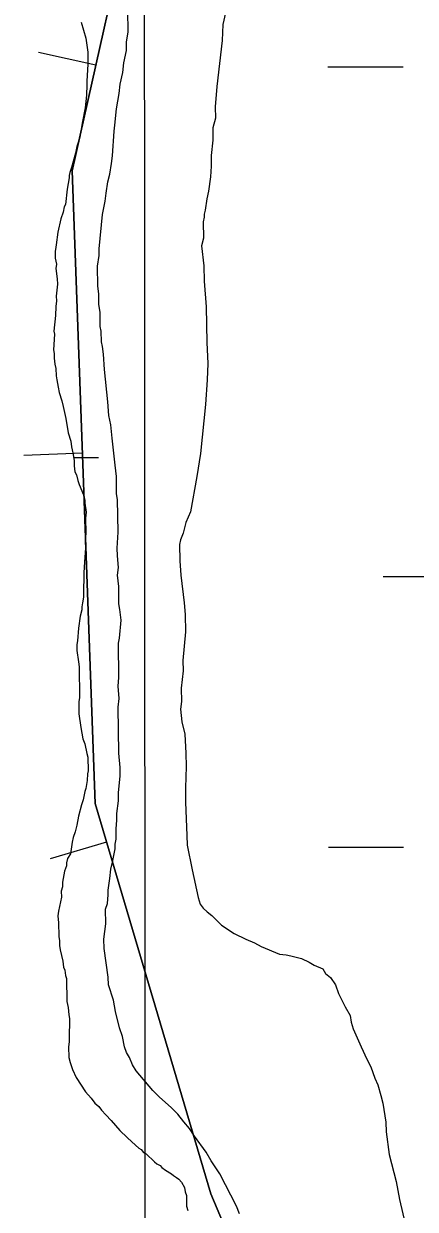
# Model space of a CAD drawing. Extents: x 3279314 to 3317160, y 734079 to 759431.
# Drawn here: x 3296519 to 3296686, y 750044 to 750550 of the extents above; entities that cross this region are included whole.
import ezdxf

# ---------------------------------------------------------------- set-up
doc = ezdxf.new("R2010")
doc.units = 0
for name, color, linetype in [('V-BORW-LINE', 7, 'Continuous'), ('V-GRID-MAJR', 7, 'Continuous'), ('V-SITE-VEGE', 7, 'Continuous'), ('V-WETL-SWMP', 7, 'Continuous')]:
    doc.layers.add(name, color=color, linetype=linetype)

msp = doc.modelspace()

# ---------------------------------------------------------------- linework, layer by layer
at = {"layer": 'V-BORW-LINE'}
for p, q in [((3296549.75, 750532.08), (3296525.35, 750537.54)), ((3296544.01, 750366.67), (3296519.03, 750365.77)), ((3296554.29, 750200.88), (3296530.31, 750193.78))]:
    msp.add_line(p, q, dxfattribs=at)
for points in [[(3296559.36, 751041.79), (3296616.77, 750856.87), (3296596.72, 750741.84), (3296539.66, 750487.02), (3296549.41, 750217.34), (3296598.7, 750050.92), (3296651.61, 749925.69)], [(3296651.61, 749925.69), (3296598.7, 750050.92), (3296549.41, 750217.34), (3296539.66, 750487.02), (3296596.72, 750741.84), (3296616.77, 750856.87), (3296559.36, 751041.79)]]:
    msp.add_lwpolyline(points, dxfattribs=at)
at = {"layer": 'V-GRID-MAJR'}
msp.add_spline([(3296575.29, 739462.57), (3296572.65, 745521.02), (3296570, 751582.85), (3296567.36, 757644.71), (3296567.36, 757648.05)], degree=3, dxfattribs=at)
at = {"layer": 'V-SITE-VEGE'}
for points in [[(3296556.2, 750378.75), (3296555.33, 750382.82), (3296554.85, 750388.53), (3296553.46, 750402.38), (3296552.97, 750408.91), (3296552.52, 750412.16), (3296552.09, 750414.2), (3296552.03, 750418.69), (3296551.6, 750420.72), (3296551.52, 750426.84), (3296551.08, 750430.1), (3296551.02, 750434.59), (3296550.57, 750437.85), (3296550.46, 750446.42), (3296551.22, 750450.91), (3296551.19, 750453.77), (3296552.64, 750468.48), (3296553.79, 750474.2), (3296554.16, 750477.47), (3296554.92, 750482.38), (3296555.69, 750485.66), (3296556.45, 750490.15), (3296556.82, 750493.42), (3296557.5, 750504.04), (3296557.88, 750506.49), (3296558.61, 750513.44), (3296559.75, 750519.98), (3296560.11, 750524.07), (3296561.27, 750528.98), (3296561.63, 750533.06), (3296562.79, 750538.38), (3296562.74, 750542.06), (3296563.51, 750546.14), (3296563.39, 750555.53)], [(3296605.03, 750554.41), (3296603.86, 750549.5), (3296603.54, 750542.56), (3296601.34, 750522.95), (3296600.63, 750514.37), (3296600.69, 750509.47), (3296599.52, 750505.38), (3296599.58, 750500.07)], [(3296599.58, 750500.07), (3296598.85, 750493.54), (3296598.9, 750489.05), (3296598.55, 750484.56), (3296597.81, 750478.42), (3296597.03, 750475.15), (3296596.28, 750470.24), (3296595.89, 750468.61), (3296595.91, 750467.38), (3296595.52, 750465.34), (3296595.61, 750458.4), (3296594.83, 750455.13), (3296595.76, 750446.57), (3296595.84, 750440.04), (3296596.79, 750429.04), (3296596.98, 750413.94), (3296597.5, 750404.97), (3296597.17, 750398.03), (3296596.49, 750387.41), (3296594.3, 750366.57), (3296592.79, 750356.76), (3296590.12, 750341.63), (3296588.14, 750337.11), (3296586.97, 750332.61), (3296585.78, 750329.74), (3296585.4, 750327.7), (3296585.48, 750320.76), (3296585.97, 750314.65), (3296587.34, 750302.83), (3296587.81, 750297.94), (3296587.9, 750290.59), (3296586.83, 750278.34), (3296586.88, 750273.85), (3296586.16, 750266.5), (3296586.23, 750260.78), (3296585.86, 750257.52), (3296586.33, 750252.21), (3296587.63, 750246.93), (3296588.14, 750238.77), (3296588.21, 750233.06), (3296587.91, 750224.08), (3296587.99, 750217.96), (3296588.57, 750203.68), (3296588.62, 750199.6), (3296590.79, 750189.02), (3296593.39, 750177.22), (3296594.24, 750174.38), (3296595.48, 750172.76), (3296597.14, 750171.15), (3296599.2, 750169.54), (3296603.33, 750165.51), (3296608.68, 750161.91), (3296613.6, 750159.52), (3296617.29, 750157.93), (3296620.17, 750156.33), (3296627.96, 750153.17), (3296630.82, 750152.79), (3296632.87, 750152.41), (3296637.37, 750151.24), (3296640.66, 750149.65), (3296642.71, 750148.45), (3296646.41, 750146.87), (3296647.65, 750144.84), (3296649.71, 750143.23), (3296651.8, 750140), (3296653.06, 750136.34), (3296655.99, 750130.66), (3296658.08, 750127.02), (3296658.52, 750124.17), (3296659.37, 750121.32), (3296662.73, 750113.61), (3296665.25, 750108.34), (3296666.92, 750105.09), (3296668.61, 750100.21), (3296669.87, 750097.37), (3296671.15, 750092.9), (3296672.01, 750089.65), (3296673.33, 750081.5), (3296673.38, 750077.42), (3296674.73, 750067.65), (3296677.73, 750056.26), (3296679.05, 750048.52), (3296682.49, 750033.87)], [(3296610.98, 750042.37), (3296609.71, 750045.62), (3296602.6, 750059.41), (3296598.86, 750065.07), (3296596.78, 750068.72), (3296591.79, 750075.59), (3296589.71, 750078.83), (3296587.23, 750081.66), (3296584.74, 750084.89), (3296581.85, 750087.71), (3296576.9, 750092.14), (3296574.01, 750094.96), (3296566.96, 750103.44), (3296565.3, 750105.87), (3296564.04, 750109.12), (3296562.79, 750111.14), (3296561.94, 750113.58), (3296561.07, 750118.06), (3296559.8, 750121.72), (3296558.08, 750128.63), (3296557.21, 750133.52), (3296555.08, 750140.02), (3296555.04, 750143.29), (3296553.26, 750155.51), (3296553.21, 750159.58), (3296553.94, 750166.12), (3296553.87, 750172.24), (3296554.66, 750174.7), (3296555.02, 750178.38), (3296554.99, 750180.42), (3296555.75, 750185.32), (3296556.1, 750189.41), (3296556.88, 750192.28), (3296558.04, 750198), (3296558.01, 750200.04), (3296558.39, 750202.09), (3296558.34, 750206.57), (3296558.7, 750210.25), (3296558.67, 750213.11), (3296559.42, 750218.42), (3296559.37, 750222.09), (3296560.1, 750229.04), (3296560.06, 750232.71), (3296559.57, 750238.83), (3296559.45, 750248.62), (3296559.33, 750258.41), (3296559.69, 750262.09), (3296559.22, 750267.39), (3296559.58, 750271.06), (3296559.4, 750285.75), (3296559.78, 750287.8), (3296560.5, 750295.56), (3296560.04, 750300.04), (3296559.6, 750302.48), (3296559.5, 750309.83), (3296559.04, 750314.72), (3296559.4, 750317.99), (3296558.94, 750322.88), (3296558.89, 750326.14), (3296559.22, 750333.08), (3296559.04, 750346.96), (3296558.6, 750349.4), (3296558.52, 750356.74), (3296558.05, 750361.63), (3296556.68, 750373.04), (3296556.2, 750378.75)]]:
    msp.add_lwpolyline(points, dxfattribs=at)
at = {"layer": 'V-WETL-SWMP'}
for p, q in [((3296648.64, 750531.37), (3296680.64, 750531.39)), ((3296540.25, 750364.82), (3296550.81, 750364.82)), ((3296672.16, 750314.14), (3296705.41, 750314.16)), ((3296648.81, 750198.7), (3296680.81, 750198.72))]:
    msp.add_line(p, q, dxfattribs=at)
for points in [[(3296543.54, 750550.47), (3296545.42, 750543.55), (3296546.27, 750537.65), (3296546.33, 750532.51), (3296545.91, 750525.31), (3296545.93, 750523.76), (3296545.72, 750519.39), (3296545.27, 750513.99), (3296544.06, 750508.06), (3296542.86, 750501.36), (3296541.62, 750497.49), (3296541.15, 750494.66), (3296539.42, 750488.47), (3296538.68, 750486.4), (3296538.44, 750485.11), (3296538.45, 750484.09), (3296537.48, 750479.19), (3296536.79, 750472.76), (3296536.29, 750471.72), (3296535.8, 750469.4), (3296534.81, 750466.56), (3296533.6, 750460.89), (3296532.89, 750455.48), (3296532.65, 750454.45), (3296532.41, 750452.65), (3296532.45, 750449.82), (3296532.99, 750447.26), (3296532.76, 750445.46), (3296533.33, 750441.09), (3296533.36, 750438.78), (3296532.91, 750433.64), (3296532.93, 750431.58), (3296532.7, 750429.26), (3296532.5, 750425.41), (3296531.81, 750418.71), (3296532.08, 750417.43), (3296531.65, 750410.74), (3296531.93, 750409.2), (3296531.95, 750407.15), (3296532.24, 750404.58), (3296532.77, 750402.79), (3296532.81, 750399.7), (3296533.09, 750397.91), (3296533.65, 750394.83), (3296534.19, 750392.52), (3296535.26, 750388.94), (3296535.8, 750386.63), (3296536.9, 750381.5), (3296538, 750375.35), (3296539.07, 750371.76), (3296539.36, 750369.45), (3296539.9, 750366.89), (3296540.46, 750363.56), (3296540.49, 750361.24), (3296540.78, 750358.68), (3296541.56, 750357.4), (3296542.11, 750355.09), (3296542.64, 750353.3), (3296544.5, 750348.95), (3296545.04, 750346.65), (3296545.06, 750345.36), (3296545.62, 750341.51), (3296545.39, 750338.94), (3296545.47, 750332.77), (3296545.26, 750328.91), (3296545.29, 750326.34), (3296544.85, 750320.17), (3296544.65, 750315.8), (3296544.69, 750312.97), (3296544.48, 750309.11), (3296544.52, 750305.26), (3296544.04, 750302.94), (3296543.81, 750301.13), (3296543.82, 750299.85), (3296543.08, 750297.27), (3296542.38, 750292.12), (3296541.93, 750286.72), (3296541.69, 750285.17), (3296541.72, 750282.6), (3296542.3, 750277.72), (3296542.58, 750275.67), (3296542.74, 750262.56), (3296542.51, 750260.76), (3296542.57, 750255.62), (3296543.42, 750249.72), (3296544.25, 750244.85), (3296545.04, 750242.8), (3296545.87, 750238.7), (3296546.4, 750237.16), (3296546.47, 750231.25)], [(3296543.54, 750550.47), (3296545.42, 750543.55), (3296546.27, 750537.65), (3296546.33, 750532.51), (3296545.91, 750525.31), (3296545.93, 750523.76), (3296545.72, 750519.39), (3296545.27, 750513.99), (3296544.06, 750508.06), (3296542.86, 750501.36), (3296541.62, 750497.49), (3296541.15, 750494.66), (3296539.42, 750488.47), (3296538.68, 750486.4), (3296538.44, 750485.11), (3296538.45, 750484.09), (3296537.48, 750479.19), (3296536.79, 750472.76), (3296536.29, 750471.72), (3296535.8, 750469.4), (3296534.81, 750466.56), (3296533.6, 750460.89), (3296532.89, 750455.48), (3296532.65, 750454.45), (3296532.41, 750452.65), (3296532.45, 750449.82), (3296532.99, 750447.26), (3296532.76, 750445.46), (3296533.33, 750441.09), (3296533.36, 750438.78), (3296532.91, 750433.64), (3296532.93, 750431.58), (3296532.7, 750429.26), (3296532.5, 750425.41), (3296531.81, 750418.71), (3296532.08, 750417.43), (3296531.65, 750410.74), (3296531.93, 750409.2), (3296531.95, 750407.15), (3296532.24, 750404.58), (3296532.77, 750402.79), (3296532.81, 750399.7), (3296533.09, 750397.91), (3296533.65, 750394.83), (3296534.19, 750392.52), (3296535.26, 750388.94), (3296535.8, 750386.63), (3296536.9, 750381.5), (3296538, 750375.35), (3296539.07, 750371.76), (3296539.36, 750369.45), (3296539.9, 750366.89), (3296540.46, 750363.56), (3296540.49, 750361.24), (3296540.78, 750358.68), (3296541.56, 750357.4), (3296542.11, 750355.09), (3296542.64, 750353.3), (3296544.5, 750348.95), (3296545.04, 750346.65), (3296545.06, 750345.36), (3296545.62, 750341.51), (3296545.39, 750338.94), (3296545.47, 750332.77), (3296545.26, 750328.91), (3296545.29, 750326.34), (3296544.85, 750320.17), (3296544.65, 750315.8), (3296544.69, 750312.97), (3296544.48, 750309.11), (3296544.52, 750305.26), (3296544.04, 750302.94), (3296543.81, 750301.13), (3296543.82, 750299.85), (3296543.08, 750297.27), (3296542.38, 750292.12), (3296541.93, 750286.72), (3296541.69, 750285.17), (3296541.72, 750282.6), (3296542.3, 750277.72), (3296542.58, 750275.67), (3296542.74, 750262.56), (3296542.51, 750260.76), (3296542.57, 750255.62), (3296543.42, 750249.72), (3296544.25, 750244.85), (3296545.04, 750242.8), (3296545.87, 750238.7), (3296546.4, 750237.16), (3296546.47, 750231.25)], [(3296546.47, 750231.25), (3296546.23, 750229.96), (3296546.01, 750227.13), (3296545.54, 750223.78), (3296545.04, 750222.49), (3296544.31, 750218.89), (3296543.57, 750216.82), (3296542.34, 750211.92), (3296541.62, 750208.06), (3296540.88, 750205.22), (3296540.14, 750202.9), (3296539.65, 750200.83), (3296538.94, 750195.94), (3296537.68, 750193.87), (3296537.19, 750192.06), (3296537.21, 750190.78), (3296536.46, 750188.46), (3296535.49, 750183.82), (3296535.52, 750181.76), (3296535.03, 750179.95), (3296535.06, 750177.39), (3296533.85, 750171.46), (3296533.62, 750169.4), (3296533.64, 750167.86), (3296533.91, 750166.58), (3296533.98, 750160.66), (3296534.26, 750158.87), (3296534.29, 750156.81), (3296534.57, 750155.02), (3296535.66, 750150.15), (3296535.94, 750147.58), (3296536.47, 750146.3), (3296536.76, 750143.99), (3296537.29, 750142.71), (3296537.41, 750132.95), (3296537.96, 750130.38), (3296538.25, 750127.3), (3296538.53, 750125.76), (3296538.57, 750122.42), (3296538.34, 750120.36), (3296538.4, 750115.73), (3296538.16, 750113.68), (3296538.22, 750109.05), (3296538.76, 750107), (3296539.83, 750103.93), (3296541.41, 750100.61), (3296545.34, 750094.49), (3296547.69, 750091.69), (3296549.26, 750089.65), (3296551.08, 750088.13), (3296552.12, 750086.6), (3296553.95, 750084.57), (3296556.29, 750082.28), (3296559.94, 750077.96), (3296563.06, 750074.91), (3296565.14, 750073.14), (3296568.01, 750070.35), (3296569.04, 750069.85), (3296570.08, 750068.58), (3296571.12, 750068.07), (3296574.76, 750064.52), (3296575.8, 750063.76), (3296577.09, 750063.01), (3296577.87, 750062.24), (3296579.43, 750060.98), (3296582.02, 750059.47), (3296582.8, 750058.71), (3296584.1, 750057.95), (3296585.13, 750057.19), (3296586.18, 750055.92), (3296587.49, 750053.62), (3296587.77, 750051.83), (3296588.31, 750050.29), (3296588.36, 750045.67), (3296588.9, 750043.88)], [(3296546.47, 750231.25), (3296546.23, 750229.96), (3296546.01, 750227.13), (3296545.54, 750223.78), (3296545.04, 750222.49), (3296544.31, 750218.89), (3296543.57, 750216.82), (3296542.34, 750211.92), (3296541.62, 750208.06), (3296540.88, 750205.22), (3296540.14, 750202.9), (3296539.65, 750200.83), (3296538.94, 750195.94), (3296537.68, 750193.87), (3296537.19, 750192.06), (3296537.21, 750190.78), (3296536.46, 750188.46), (3296535.49, 750183.82), (3296535.52, 750181.76), (3296535.03, 750179.95), (3296535.06, 750177.39), (3296533.85, 750171.46), (3296533.62, 750169.4), (3296533.64, 750167.86), (3296533.91, 750166.58), (3296533.98, 750160.66), (3296534.26, 750158.87), (3296534.29, 750156.81), (3296534.57, 750155.02), (3296535.66, 750150.15), (3296535.94, 750147.58), (3296536.47, 750146.3), (3296536.76, 750143.99), (3296537.29, 750142.71), (3296537.41, 750132.95), (3296537.96, 750130.38), (3296538.25, 750127.3), (3296538.53, 750125.76), (3296538.57, 750122.42), (3296538.34, 750120.36), (3296538.4, 750115.73), (3296538.16, 750113.68), (3296538.22, 750109.05), (3296538.76, 750107), (3296539.83, 750103.93), (3296541.41, 750100.61), (3296545.34, 750094.49), (3296547.69, 750091.69), (3296549.26, 750089.65), (3296551.08, 750088.13), (3296552.12, 750086.6), (3296553.95, 750084.57), (3296556.29, 750082.28), (3296559.94, 750077.96), (3296563.06, 750074.91), (3296565.14, 750073.14), (3296568.01, 750070.35), (3296569.04, 750069.85), (3296570.08, 750068.58), (3296571.12, 750068.07), (3296574.76, 750064.52), (3296575.8, 750063.76), (3296577.09, 750063.01), (3296577.87, 750062.24), (3296579.43, 750060.98), (3296582.02, 750059.47), (3296582.8, 750058.71), (3296584.1, 750057.95), (3296585.13, 750057.19), (3296586.18, 750055.92), (3296587.49, 750053.62), (3296587.77, 750051.83), (3296588.31, 750050.29), (3296588.36, 750045.67), (3296588.9, 750043.88)]]:
    msp.add_lwpolyline(points, dxfattribs=at)

doc.saveas('drawing.dxf')
